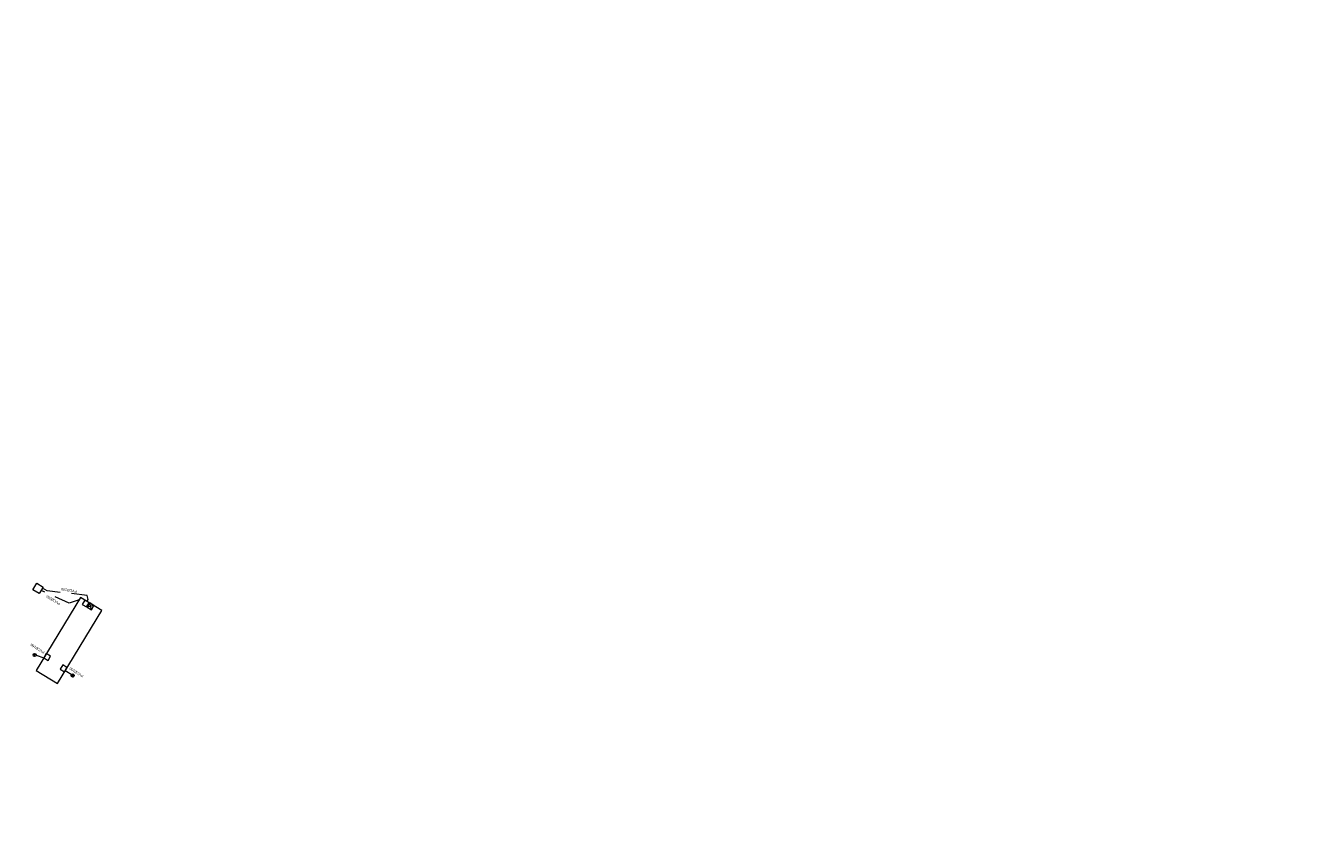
# Model space of a CAD drawing. Header units: inches. Extents: x 0 to 191500, y 0 to 342750.
# Tile 482 of 547: x 188927 to 189129, y 334705 to 334835. Entities that reach past the tile are written whole.
import ezdxf

# ---------------------------------------------------------------- set-up
doc = ezdxf.new("R2010")
doc.units = ezdxf.units.IN
doc.header["$MEASUREMENT"] = 0
doc.linetypes.add('RI-HWA_KOLKAANSLUITING', pattern=[4.3, 2.5, -1.8])
doc.layers.get('DefPoints').update_dxf_attribs({"lineweight": 20})
for name, color, linetype, lineweight in [('ECW', 150, 'Continuous', 20), ('N-WE-RI-HWA_KOLKAANSLUITING', 150, 'RI-HWA_KOLKAANSLUITING', 20), ('Tekst algemeen', 7, 'Continuous', 20)]:
    doc.layers.add(name, color=color, linetype=linetype, lineweight=lineweight)
doc.styles.add('ROMANS', font='arial.ttf', dxfattribs={"width": 0.9})
doc.styles.add('ROMANS_1-1000_25', font='romans.shx', dxfattribs={"height": 2.5})
doc.dimstyles.new('1_1000', dxfattribs={"dimtxt": 2.5, "dimasz": 1.8, "dimexe": 1.8, "dimexo": 0.625, "dimgap": 0.9, "dimtad": 1, "dimzin": 0, "dimdsep": 46, "dimtxsty": 'ROMANS_1-1000_25', "dimcen": 0.9, "dimadec": 0, "dimazin": 0, "dimtfac": 1, "dimtmove": 2, "dimatfit": 2, "dimfxl": 1, "dimtolj": 1, "dimtzin": 0, "dimarcsym": 0})
picture_1 = doc.add_image_def('image1.ecw', size_in_pixel=(220000, 285000))

# ---------------------------------------------------------------- blocks, each defined once
blk = doc.blocks.new('*D4372')
at = {"layer": 'DefPoints', "color": 0, "transparency": 16777216}
for p in [(188849.16, 334728.42), (189087.36, 334582.86), (189085.98, 334580.65)]:
    blk.add_point(p, dxfattribs=at)
at = {"layer": 'Tekst algemeen', "color": 0, "lineweight": -2, "transparency": 16777216}
for p, q in [((188849.5, 334728.95), (188851.49, 334732.15)), ((188852.07, 334729.67), (188955.37, 334665.22)), ((189085.83, 334583.81), (188992.14, 334642.27)), ((189086.31, 334581.18), (189088.31, 334584.38))]:
    blk.add_line(p, q, dxfattribs=at)
at = {"layer": 'Tekst algemeen', "color": 0, "transparency": 16777216}
for points in [[(188852.22, 334729.93), (188851.91, 334729.42), (188850.54, 334730.63)], [(189085.99, 334584.06), (189085.67, 334583.55), (189087.36, 334582.86)]]:
    blk.add_solid(points, dxfattribs=at)
at = {"layer": 'Tekst algemeen', "color": 0, "transparency": 16777216, "insert": (188973.55, 334653.41), "char_height": 2.5, "attachment_point": 5, "rotation": 328.0364, "style": 'ROMANS_1-1000_25'}
blk.add_mtext('\\A1;36 instroomopeningen', dxfattribs=at)

msp = doc.modelspace()

# ---------------------------------------------------------------- linework, layer by layer
at = {"layer": 'N-WE-RI-HWA_KOLKAANSLUITING'}
for p, q in [((188933.57437, 334743.47706), (188929.11598, 334745.5296)), ((188930.05941, 334745.46023), (188929.3258, 334745.87413)), ((188936.40386, 334744.73067), (188930.05941, 334745.46023)), ((188936.56761, 334744.07224), (188936.40386, 334744.73067)), ((188935.14793, 334744.04817), (188933.57437, 334743.47706)), ((188936.38175, 334743.76706), (188936.56761, 334744.07224)), ((188928.31056, 334735.21589), (188929.50525, 334734.7828)), ((188934.11729, 334731.97404), (188932.92158, 334732.70223))]:
    msp.add_line(p, q, dxfattribs=at)
at = {"layer": 'Tekst algemeen'}
for p, q in [((188935.35686, 334744.39123), (188928.28294, 334732.77574)), ((188938.77318, 334742.31066), (188935.35686, 334744.39123)), ((188931.69926, 334730.69517), (188938.77318, 334742.31066)), ((188936.04055, 334743.99324), (188935.62444, 334743.30998)), ((188935.62444, 334743.30998), (188936.3077, 334742.89387)), ((188936.72381, 334743.57713), (188936.04055, 334743.99324)), ((188936.3077, 334742.89387), (188936.72381, 334743.57713)), ((188936.82618, 334743.55256, 43.63147), (188936.41006, 334742.86929, 43.63147)), ((188937.50944, 334743.13644, 43.63147), (188936.41006, 334742.86929, 43.63147)), ((188936.41006, 334742.86929, 43.63147), (188937.09333, 334742.45318, 43.63147)), ((188937.50944, 334743.13644, 43.63147), (188936.82618, 334743.55256, 43.63147)), ((188937.09333, 334742.45318, 43.63147), (188936.82618, 334743.55256, 43.63147)), ((188937.09333, 334742.45318, 43.63147), (188937.50944, 334743.13644, 43.63147)), ((188928.30625, 334735.312, 43.6536), (188927.82039, 334735.19393, 43.6536)), ((188928.12236, 334735.01003, 43.6536), (188928.00429, 334735.4959, 43.6536)), ((188929.9205, 334735.48974), (188929.50439, 334734.80647)), ((188929.50439, 334734.80647), (188930.18765, 334734.39036)), ((188930.60376, 334735.07362), (188929.9205, 334735.48974)), ((188930.18765, 334734.39036), (188930.60376, 334735.07362)), ((188928.28294, 334732.77574), (188931.69926, 334730.69517)), ((188932.52709, 334733.69163, 43.53166), (188932.11098, 334733.00836, 43.53166)), ((188932.11098, 334733.00836, 43.53166), (188932.79424, 334732.59225, 43.53166)), ((188933.21036, 334733.27552, 43.53166), (188932.52709, 334733.69163, 43.53166)), ((188932.79424, 334732.59225, 43.53166), (188933.21036, 334733.27552, 43.53166)), ((188934.05826, 334732.21697), (188934.17632, 334731.73111)), ((188933.87436, 334731.915), (188934.36022, 334732.03307))]:
    msp.add_line(p, q, dxfattribs=at)
at = {"layer": 'Tekst algemeen', "elevation": 43.71824}
msp.add_lwpolyline([(188928.80442, 334745.01801), (188927.78114, 334745.64119), (188928.40427, 334746.66438), (188929.42754, 334746.04119)], close=True, dxfattribs=at)
at = {"layer": 'Tekst algemeen'}
for centre in [(188928.06332, 334735.25297, 43.6536), (188934.11729, 334731.97404)]:
    msp.add_circle(centre, 0.25, dxfattribs=at)

# ---------------------------------------------------------------- texts
at = {"layer": 'Tekst algemeen', "style": 'ROMANS'}
for s, rotation, p in [('PVC%%C250', 148.5387473, (188932.18057, 334743.51632)), ('PVC%%C160', 170.7199007, (188934.80426, 334745.5481)), ('PVC%%C160', 148.5387473, (188929.6847, 334735.78277)), ('PVC%%C160', 148.5387473, (188935.89243, 334732.00222))]:
    msp.add_text(s, height=0.4, rotation=rotation, dxfattribs=at).set_placement(p)

# ---------------------------------------------------------------- dimensions: what is measured, and where the dimension line sits
at = {"layer": 'Tekst algemeen'}
dim = msp.add_linear_dim(base=(189087.35565, 334582.85576), p1=(188849.16428, 334728.42467), p2=(189085.98164, 334580.65377), angle=328.0363838, text='36 instroomopeningen', dimstyle='1_1000', dxfattribs=at)
dim.commit()
dim.dimension.update_dxf_attribs({"geometry": '*D4372', "text_midpoint": (188973.54635, 334653.40914), "dimtype": 161})

# ---------------------------------------------------------------- pictures from other files: only their frames are drawn
at = {"layer": 'ECW'}
image = msp.add_image(picture_1, insert=(180500, 328500), size_in_units=(11000, 14250), dxfattribs=at)
image.dxf.flags = 7

doc.saveas('drawing.dxf')
